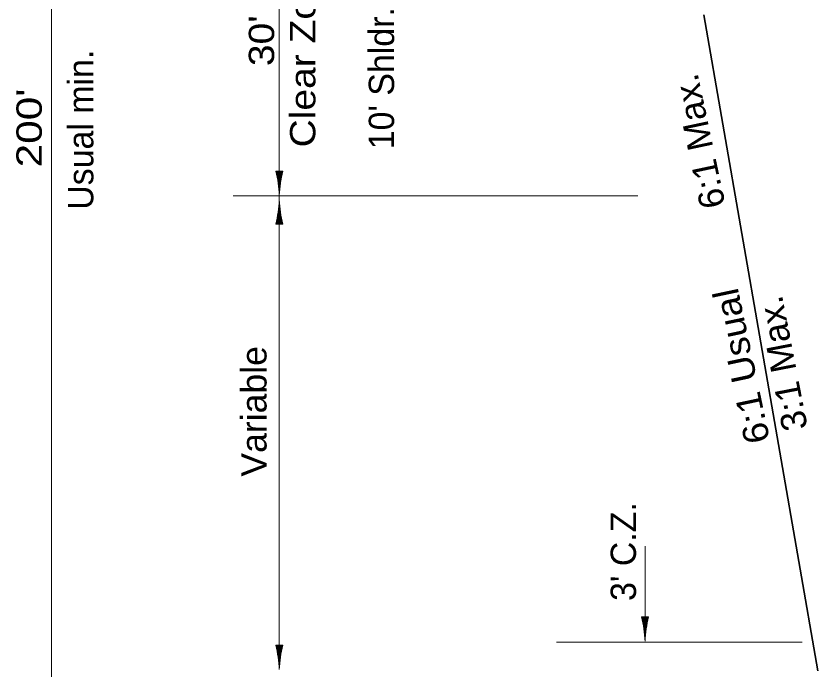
# Model space of a CAD drawing. Extents: x 2363427 to 2368559, y 6957299 to 6980140.
# Drawn here: x 2365715.8 to 2366158.5, y 6960640 to 6961001.1 of the extents above; entities that cross this region are included whole.
import ezdxf
from ezdxf.enums import TextEntityAlignment as Align

# ---------------------------------------------------------------- set-up
doc = ezdxf.new("R2010")
doc.units = 0
doc.header["$LTSCALE"] = 5.6
doc.layers.add('3', color=7, linetype='Continuous', lineweight=35)
doc.layers.add('4', color=7, linetype='Continuous', lineweight=13)

msp = doc.modelspace()

# ---------------------------------------------------------------- linework, layer by layer
at = {"layer": '3'}
msp.add_line((2366095.505, 6961001.781), (2366158.457, 6960639.587), dxfattribs=at)
at = {"layer": '4'}
for p, q in [((2365735.289, 6960373.031), (2365735.289, 6961373.031)), ((2365861.117, 6960918.139), (2365861.117, 6961051.781)), ((2365861.095, 6960921.071), (2365861.095, 6960640.277)), ((2365859.203, 6960915.441), (2365863.033, 6960915.441)), ((2365859.553, 6960915.441), (2365859.553, 6960913.855)), ((2365860.053, 6960915.441), (2365860.053, 6960911.164)), ((2365860.553, 6960915.441), (2365860.553, 6960908.091)), ((2365861.053, 6960915.441), (2365861.053, 6960902.877)), ((2365861.553, 6960915.441), (2365861.553, 6960906.831)), ((2365862.053, 6960915.441), (2365862.053, 6960910.579)), ((2365862.553, 6960915.441), (2365862.553, 6960913.059)), ((2366059.005, 6960901.781), (2365835.607, 6960901.781)), ((2365860.661, 6960886.157), (2365860.661, 6960894.767)), ((2365861.161, 6960886.157), (2365861.161, 6960898.721)), ((2365860.161, 6960886.157), (2365860.161, 6960891.019)), ((2365861.661, 6960886.157), (2365861.661, 6960893.507)), ((2365862.161, 6960886.157), (2365862.161, 6960890.434)), ((2365863.011, 6960886.157), (2365859.181, 6960886.157)), ((2365859.661, 6960886.157), (2365859.661, 6960888.539)), ((2365862.661, 6960886.157), (2365862.661, 6960887.743)), ((2366063, 6960655.919), (2366063, 6960708.281)), ((2366061.086, 6960669.23), (2366064.916, 6960669.23)), ((2366061.436, 6960669.23), (2366061.436, 6960667.645)), ((2366061.936, 6960669.23), (2366061.936, 6960664.953)), ((2366062.436, 6960669.23), (2366062.436, 6960661.88)), ((2366062.936, 6960669.23), (2366062.936, 6960656.666)), ((2366063.436, 6960669.23), (2366063.436, 6960660.621)), ((2366063.936, 6960669.23), (2366063.936, 6960664.368)), ((2366064.436, 6960669.23), (2366064.436, 6960666.849)), ((2365859.181, 6960653.589), (2365863.011, 6960653.589)), ((2365859.181, 6960653.589), (2365863.011, 6960653.589)), ((2365859.531, 6960653.589), (2365859.531, 6960652.003)), ((2365859.531, 6960653.589), (2365859.531, 6960652.003)), ((2365860.031, 6960653.589), (2365860.031, 6960649.312)), ((2365860.031, 6960653.589), (2365860.031, 6960649.312)), ((2365860.531, 6960653.589), (2365860.531, 6960646.239)), ((2365860.531, 6960653.589), (2365860.531, 6960646.239)), ((2365861.031, 6960653.589), (2365861.031, 6960641.025)), ((2365861.031, 6960653.589), (2365861.031, 6960641.025)), ((2365861.531, 6960653.589), (2365861.531, 6960644.979)), ((2365861.531, 6960653.589), (2365861.531, 6960644.979)), ((2365862.031, 6960653.589), (2365862.031, 6960648.727)), ((2365862.031, 6960653.589), (2365862.031, 6960648.727)), ((2365862.531, 6960653.589), (2365862.531, 6960651.207)), ((2365862.531, 6960653.589), (2365862.531, 6960651.207)), ((2366149.783, 6960655.277), (2366014.185, 6960655.277))]:
    msp.add_line(p, q, dxfattribs=at)
for centre, start, end in [((2365788.994, 6960898.547), 2.84356, 13.52961), ((2365933.241, 6960898.547), 166.47039, 177.15644), ((2365788.972, 6960903.052), 346.47039, 357.15644), ((2365933.219, 6960903.052), 182.84356, 193.52961), ((2365990.877, 6960652.337), 2.84356, 13.52961), ((2366135.124, 6960652.337), 166.47039, 177.15644), ((2365788.972, 6960636.695), 2.84356, 13.52961), ((2365788.972, 6960636.695), 2.84356, 13.52961), ((2365933.219, 6960636.695), 166.47039, 177.15644), ((2365933.219, 6960636.695), 166.47039, 177.15644)]:
    msp.add_arc(centre, 72.212, start, end, dxfattribs=at)

# ---------------------------------------------------------------- texts
for s, rotation, width, p in [('Clear Zone', 90, 1.15, (2365881.025, 6960981.804)), ("30'", 90, 1.15, (2365858.257, 6960987.47)), ('6:1 Max.', 101.975, 1.05, (2366099.712, 6960933.32)), ("200'", 90, 1.25, (2365729.993, 6960939.26)), ('6:1 Usual', 101.975, 1.1, (2366123.061, 6960809.201)), ('3:1 Max.', 100.991, 1.05, (2366145.707, 6960810.558)), ('Variable', 90, 1.05, (2365854.061, 6960782.781))]:
    msp.add_text(s, height=14, rotation=rotation, dxfattribs=dict(at, width=width)).set_placement(p, align=Align.CENTER)
for s, p in [("10' Shldr.", (2365924.487, 6960966.77)), ('Usual min.', (2365758.451, 6960938.327)), ("3' C.Z.", (2366058.017, 6960705.378))]:
    msp.add_text(s, height=14, rotation=90, dxfattribs=at).set_placement(p, align=Align.CENTER)

doc.saveas('drawing.dxf')
